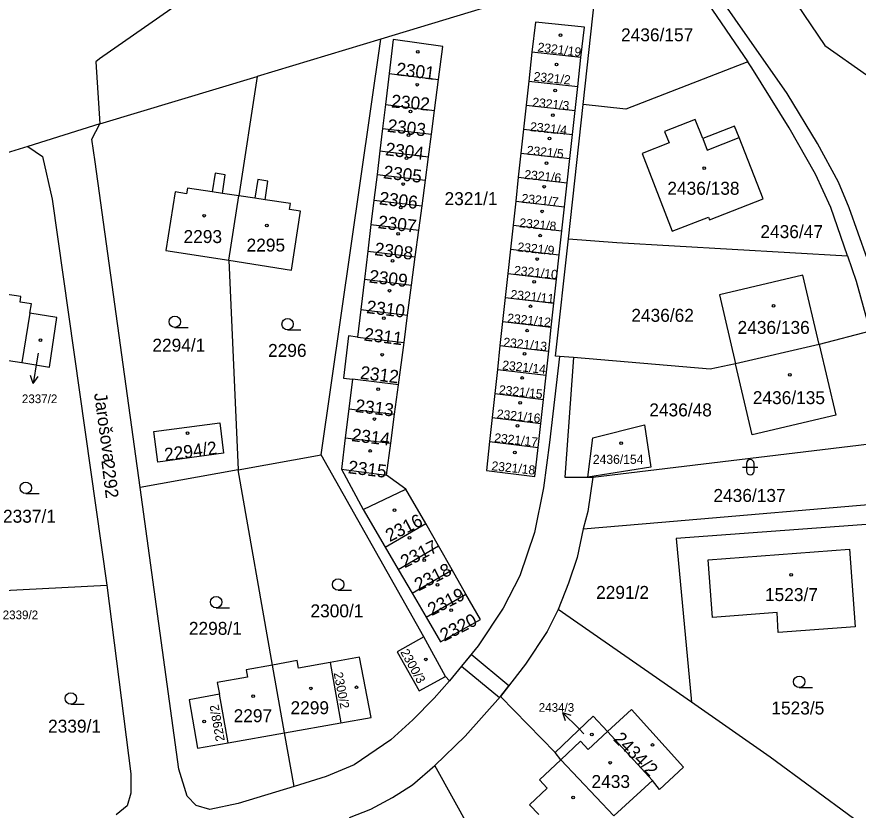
# Model space of a CAD drawing. Extents: x -869103 to -863415, y -1015889 to -1012477.
# Drawn here: x -865985.1 to -865874.6, y -1014949 to -1014844.8 of the extents above; entities that cross this region are included whole.
import ezdxf

# ---------------------------------------------------------------- set-up
doc = ezdxf.new("R2010")
doc.units = 0
for name, color, linetype in [('Hranice parcel', 7, 'Continuous'), ('Parcelní čísla', 7, 'Continuous'), ('Pop  PČ popisy', 7, 'Continuous'), ('Vnitřní kresba', 7, 'Continuous'), ('Věcná břemena k části', 7, 'Continuous'), ('Značky budov', 7, 'Continuous'), ('Značky kultur', 7, 'Continuous')]:
    doc.layers.add(name, color=color, linetype=linetype)

msp = doc.modelspace()

# ---------------------------------------------------------------- linework, layer by layer
at = {"layer": 'Hranice parcel'}
for p, q in [((-865897.67, -1014838.1), (-865889.07, -1014850.69)), ((-865910.7, -1014856.3), (-865908.85, -1014839.39)), ((-865937.26, -1014847.73), (-865953.5, -1014852.65)), ((-865945.11, -1014902.29), (-865937.26, -1014847.73)), ((-865917.43, -1014849.45), (-865917.84, -1014853.24)), ((-865910.98, -1014850.15), (-865917.43, -1014849.45)), ((-865911.4, -1014853.94), (-865910.98, -1014850.15)), ((-865889.07, -1014850.69), (-865905.1, -1014856.94)), ((-865974.18, -1014858.83), (-865953.5, -1014852.65)), ((-865953.5, -1014852.65), (-865955.9, -1014868.3)), ((-865936.16, -1014852.23), (-865936.66, -1014856.33)), ((-865936.16, -1014852.23), (-865929.67, -1014853.01)), ((-865930.21, -1014857.11), (-865929.67, -1014853.01)), ((-865917.84, -1014853.24), (-865918.18, -1014856.38)), ((-865917.84, -1014853.24), (-865911.4, -1014853.94)), ((-865911.74, -1014857.09), (-865911.4, -1014853.94)), ((-865936.66, -1014856.33), (-865937.04, -1014859.45)), ((-865936.66, -1014856.33), (-865930.21, -1014857.11)), ((-865912.63, -1014873.96), (-865910.7, -1014856.3)), ((-865905.1, -1014856.94), (-865910.7, -1014856.3)), ((-865930.62, -1014860.22), (-865930.21, -1014857.11)), ((-865918.18, -1014856.38), (-865918.53, -1014859.55)), ((-865918.18, -1014856.38), (-865911.74, -1014857.09)), ((-865912.09, -1014860.26), (-865911.74, -1014857.09)), ((-865974.18, -1014858.83), (-865983.6, -1014861.83)), ((-865937.04, -1014859.45), (-865937.39, -1014862.4)), ((-865937.04, -1014859.45), (-865930.62, -1014860.22)), ((-865918.53, -1014859.55), (-865918.87, -1014862.69)), ((-865918.53, -1014859.55), (-865912.09, -1014860.26)), ((-865931.01, -1014863.17), (-865930.62, -1014860.22)), ((-865912.44, -1014863.42), (-865912.09, -1014860.26)), ((-865983.6, -1014861.83), (-865988.7, -1014863.37)), ((-865937.39, -1014862.4), (-865937.76, -1014865.48)), ((-865937.39, -1014862.4), (-865931.01, -1014863.17)), ((-865918.87, -1014862.69), (-865919.21, -1014865.86)), ((-865918.87, -1014862.69), (-865912.44, -1014863.42)), ((-865931.41, -1014866.25), (-865931.01, -1014863.17)), ((-865912.79, -1014866.59), (-865912.44, -1014863.42)), ((-865937.76, -1014865.48), (-865938.17, -1014868.87)), ((-865937.76, -1014865.48), (-865931.41, -1014866.25)), ((-865931.85, -1014869.63), (-865931.41, -1014866.25)), ((-865919.21, -1014865.86), (-865919.55, -1014869.01)), ((-865919.21, -1014865.86), (-865912.79, -1014866.59)), ((-865913.13, -1014869.74), (-865912.79, -1014866.59)), ((-865964.26, -1014867.77), (-865965.48, -1014875.48)), ((-865957.22, -1014876.77), (-865955.9, -1014868.3)), ((-865938.17, -1014868.87), (-865938.56, -1014872.07)), ((-865938.17, -1014868.87), (-865931.85, -1014869.63)), ((-865919.55, -1014869.01), (-865919.9, -1014872.17)), ((-865919.55, -1014869.01), (-865913.13, -1014869.74)), ((-865932.27, -1014872.83), (-865931.85, -1014869.63)), ((-865913.48, -1014872.91), (-865913.13, -1014869.74)), ((-865938.56, -1014872.07), (-865938.98, -1014875.56)), ((-865938.56, -1014872.07), (-865932.27, -1014872.83)), ((-865932.73, -1014876.31), (-865932.27, -1014872.83)), ((-865919.9, -1014872.17), (-865920.24, -1014875.32)), ((-865919.9, -1014872.17), (-865913.48, -1014872.91)), ((-865913.83, -1014876.06), (-865913.48, -1014872.91)), ((-865912.63, -1014873.96), (-865906.27, -1014874.42)), ((-865906.27, -1014874.42), (-865875.95, -1014876.17)), ((-865965.48, -1014875.48), (-865957.22, -1014876.77)), ((-865938.98, -1014875.56), (-865939.42, -1014879.26)), ((-865938.98, -1014875.56), (-865932.73, -1014876.31)), ((-865920.24, -1014875.32), (-865920.58, -1014878.48)), ((-865920.24, -1014875.32), (-865913.83, -1014876.06)), ((-865914.17, -1014879.23), (-865913.83, -1014876.06)), ((-865957.22, -1014876.77), (-865955.98, -1014904.26)), ((-865933.22, -1014880.01), (-865932.73, -1014876.31)), ((-865939.42, -1014879.26), (-865939.9, -1014883.24)), ((-865939.42, -1014879.26), (-865933.22, -1014880.01)), ((-865920.58, -1014878.48), (-865920.92, -1014881.63)), ((-865920.58, -1014878.48), (-865914.17, -1014879.23)), ((-865914.52, -1014882.38), (-865914.17, -1014879.23)), ((-865933.74, -1014883.98), (-865933.22, -1014880.01)), ((-865920.92, -1014881.63), (-865921.27, -1014884.79)), ((-865920.92, -1014881.63), (-865914.52, -1014882.38)), ((-865983.35, -1014883.69), (-865983.15, -1014882.49)), ((-865914.87, -1014885.55), (-865914.52, -1014882.38)), ((-865983.35, -1014883.69), (-865984.42, -1014890.18)), ((-865939.9, -1014883.24), (-865940.34, -1014886.84)), ((-865939.9, -1014883.24), (-865933.74, -1014883.98)), ((-865934.21, -1014887.58), (-865933.74, -1014883.98)), ((-865921.27, -1014884.79), (-865921.61, -1014887.94)), ((-865921.27, -1014884.79), (-865914.87, -1014885.55)), ((-865915.21, -1014888.7), (-865914.87, -1014885.55)), ((-865872.99, -1014886.08), (-865879.69, -1014887.8)), ((-865940.34, -1014886.84), (-865934.21, -1014887.58)), ((-865934.94, -1014893.1), (-865934.21, -1014887.58)), ((-865921.61, -1014887.94), (-865921.95, -1014891.11)), ((-865921.61, -1014887.94), (-865915.21, -1014888.7)), ((-865879.69, -1014887.8), (-865890.66, -1014890.37)), ((-865992.67, -1014888.96), (-865984.42, -1014890.18)), ((-865915.56, -1014891.87), (-865915.21, -1014888.7)), ((-865913.79, -1014889.4), (-865915.12, -1014900.67)), ((-865911.96, -1014889.55), (-865913.79, -1014889.4)), ((-865893.99, -1014891.04), (-865911.96, -1014889.55)), ((-865890.66, -1014890.37), (-865893.99, -1014891.04)), ((-865921.95, -1014891.11), (-865922.29, -1014894.25)), ((-865921.95, -1014891.11), (-865915.56, -1014891.87)), ((-865941, -1014892.37), (-865941.47, -1014896.25)), ((-865934.94, -1014893.1), (-865941, -1014892.37)), ((-865915.91, -1014895.03), (-865915.56, -1014891.87)), ((-865935.45, -1014896.98), (-865934.94, -1014893.1)), ((-865922.29, -1014894.25), (-865922.64, -1014897.42)), ((-865922.29, -1014894.25), (-865915.91, -1014895.03)), ((-865916.26, -1014898.2), (-865915.91, -1014895.03)), ((-865941.47, -1014896.25), (-865941.93, -1014900.06)), ((-865941.47, -1014896.25), (-865935.45, -1014896.98)), ((-865935.95, -1014900.78), (-865935.45, -1014896.98)), ((-865922.64, -1014897.42), (-865922.98, -1014900.56)), ((-865922.64, -1014897.42), (-865916.26, -1014898.2)), ((-865916.6, -1014901.35), (-865916.26, -1014898.2)), ((-865941.93, -1014900.06), (-865942.43, -1014904.19)), ((-865941.93, -1014900.06), (-865935.95, -1014900.78)), ((-865909.43, -1014905.22), (-865870.37, -1014900.52)), ((-865936.5, -1014904.97), (-865935.95, -1014900.78)), ((-865922.98, -1014900.56), (-865923.39, -1014904.35)), ((-865922.98, -1014900.56), (-865916.6, -1014901.35)), ((-865917.02, -1014905.14), (-865916.6, -1014901.35)), ((-865955.98, -1014904.26), (-865945.11, -1014902.29)), ((-865931.59, -1014926.2), (-865945.11, -1014902.29)), ((-865955.98, -1014904.26), (-865968.85, -1014906.59)), ((-865951.47, -1014929.91), (-865955.98, -1014904.26)), ((-865942.43, -1014904.19), (-865936.5, -1014904.97)), ((-865942.43, -1014904.19), (-865939.56, -1014909.47)), ((-865923.39, -1014904.35), (-865917.02, -1014905.14)), ((-865933.96, -1014906.81), (-865936.5, -1014904.97)), ((-865910.08, -1014905.24), (-865909.43, -1014905.22)), ((-865931.37, -1014911.33), (-865933.96, -1014906.81)), ((-865939.56, -1014909.47), (-865936.68, -1014914.42)), ((-865936.68, -1014914.42), (-865931.37, -1014911.33)), ((-865929.69, -1014914.27), (-865931.37, -1014911.33)), ((-865936.68, -1014914.42), (-865934.97, -1014917.35)), ((-865934.97, -1014917.35), (-865929.69, -1014914.27)), ((-865927.9, -1014917.42), (-865929.69, -1014914.27)), ((-865934.97, -1014917.35), (-865933.15, -1014920.48)), ((-865933.15, -1014920.48), (-865927.9, -1014917.42)), ((-865926.08, -1014920.59), (-865927.9, -1014917.42)), ((-865989.89, -1014920.3), (-865973.25, -1014919.44)), ((-865933.15, -1014920.48), (-865931.31, -1014923.64)), ((-865931.31, -1014923.64), (-865926.08, -1014920.59)), ((-865924.17, -1014923.93), (-865926.08, -1014920.59)), ((-865896.46, -1014934.8), (-865913.96, -1014922.6)), ((-865931.31, -1014923.64), (-865929.43, -1014926.86)), ((-865929.43, -1014926.86), (-865924.17, -1014923.93)), ((-865928.77, -1014931.41), (-865931.59, -1014926.2)), ((-865951.47, -1014929.91), (-865954.95, -1014930.54)), ((-865948.24, -1014929.32), (-865951.47, -1014929.91)), ((-865949.91, -1014938.82), (-865951.47, -1014929.91)), ((-865943.92, -1014929.56), (-865942.51, -1014937.5)), ((-865928.24, -1014932), (-865928.77, -1014931.41)), ((-865958.74, -1014932.21), (-865958.44, -1014933.75)), ((-865957.31, -1014940.13), (-865958.44, -1014933.75)), ((-865921.53, -1014934.04), (-865914.36, -1014941.38)), ((-865949.91, -1014938.82), (-865942.51, -1014937.5)), ((-865957.31, -1014940.13), (-865949.91, -1014938.82)), ((-865948.65, -1014945.87), (-865949.91, -1014938.82)), ((-865907.5, -1014938.62), (-865901.6, -1014945.08)), ((-865913.62, -1014942.37), (-865914.36, -1014941.38)), ((-865906.68, -1014949.7), (-865913.62, -1014942.37)), ((-865911.01, -1014977.78), (-865930.15, -1014943.08)), ((-865901.6, -1014945.08), (-865906.68, -1014949.7)), ((-865917.74, -1014948.26), (-865916.51, -1014949.55))]:
    msp.add_line(p, q, dxfattribs=at)
for points in [[(-865903.99, -1014801.21), (-865903.82, -1014807.08), (-865902.27, -1014812.78), (-865899.92, -1014817.56), (-865878.94, -1014848.57), (-865873.46, -1014852.43), (-865872.76, -1014853.29), (-865871.24, -1014855.85), (-865869.22, -1014859.84), (-865865.79, -1014868.1), (-865863.34, -1014875.1), (-865860.16, -1014885.9), (-865859.27, -1014890.27), (-865860.98, -1014894.63), (-865859.81, -1014901.26)], [(-865920.17, -1014812.66), (-865974.22, -1014850.33), (-865974.69, -1014850.7), (-865974.18, -1014858.83)], [(-865910.03, -1015019.74), (-865883.26, -1014977.06), (-865877.67, -1014965.8), (-865874.51, -1014957.6), (-865869.78, -1014943.82), (-865868.41, -1014937.89), (-865867.05, -1014924.5), (-865866.9, -1014916.02), (-865867.84, -1014900.13), (-865869.01, -1014893.91), (-865870.96, -1014884.88), (-865873.39, -1014876.51), (-865875.77, -1014869.87), (-865877.14, -1014866.5), (-865879.9, -1014861.42), (-865883.88, -1014854.85), (-865897.57, -1014835.31)], [(-865900.32, -1014836.52), (-865912.08, -1014840.07), (-865937.26, -1014847.73)], [(-865910.98, -1014850.15), (-865910.53, -1014846.14), (-865916.95, -1014845.49), (-865917.43, -1014849.45)], [(-865929.67, -1014853.01), (-865929.1, -1014848.68), (-865935.63, -1014847.79), (-865936.16, -1014852.23)], [(-865875.95, -1014876.17), (-865878.16, -1014869.85), (-865880.18, -1014865.44), (-865883.63, -1014859.37), (-865888.53, -1014851.48), (-865889.07, -1014850.69)], [(-865890.8, -1014859.15), (-865894.97, -1014860.78), (-865895.96, -1014858.26), (-865900, -1014859.86), (-865899.41, -1014861.34), (-865902.93, -1014862.74), (-865898.98, -1014872.94), (-865894.24, -1014871.09), (-865894.09, -1014871.46), (-865887.06, -1014868.71), (-865890.21, -1014860.66), (-865890.8, -1014859.15)], [(-865968.85, -1014906.59), (-865974.76, -1014863.84), (-865975.2, -1014860.85), (-865974.18, -1014858.83)], [(-865983.6, -1014861.83), (-865981.69, -1014863.14), (-865980.4, -1014868.75), (-865973.25, -1014919.44)], [(-865955.9, -1014868.3), (-865958.04, -1014867.98), (-865957.68, -1014865.53), (-865959.02, -1014865.32), (-865959.39, -1014867.77), (-865962.67, -1014867.28), (-865962.79, -1014868.06), (-865964.26, -1014867.77)], [(-865947.83, -1014870.32), (-865949.24, -1014870.1), (-865949.12, -1014869.32), (-865952.46, -1014868.82), (-865952.09, -1014866.36), (-865953.43, -1014866.15), (-865953.8, -1014868.61), (-865955.9, -1014868.3)], [(-865957.22, -1014876.77), (-865948.97, -1014878.06), (-865947.83, -1014870.32)], [(-865913.79, -1014889.4), (-865914.31, -1014889.35), (-865912.63, -1014873.96)], [(-865875.95, -1014876.17), (-865874.84, -1014879.51), (-865873.33, -1014884.9), (-865872.99, -1014886.08)], [(-865983.15, -1014882.49), (-865984.64, -1014882.26), (-865984.53, -1014881.51), (-865987.8, -1014881.02), (-865987.49, -1014878.94), (-865988.9, -1014878.73), (-865989.21, -1014880.81), (-865991.3, -1014880.5)], [(-865879.69, -1014887.8), (-865881.83, -1014878.73), (-865892.79, -1014881.29), (-865890.66, -1014890.37)], [(-865984.42, -1014890.18), (-865980.78, -1014890.78), (-865979.82, -1014884.28), (-865983.35, -1014883.69)], [(-865940.34, -1014886.84), (-865941.49, -1014886.7), (-865942.15, -1014892.23), (-865941, -1014892.37)], [(-865879.69, -1014887.8), (-865877.49, -1014897.11), (-865888.48, -1014899.68), (-865890.66, -1014890.37)], [(-865911.96, -1014889.55), (-865913.11, -1014905.22), (-865910.08, -1014905.24)], [(-865967.08, -1014899.25), (-865958.41, -1014898.11), (-865957.94, -1014902.09), (-865966.55, -1014903.27), (-865967.08, -1014899.25)], [(-865910.08, -1014905.24), (-865909.42, -1014900.08), (-865902.62, -1014898.35), (-865901.81, -1014903.94), (-865910.08, -1014905.24)], [(-865915.12, -1014900.67), (-865915.88, -1014906.66), (-865917.08, -1014912.49), (-865919, -1014918.18), (-865921.21, -1014922.46), (-865924.48, -1014927.38), (-865928.24, -1014932)], [(-865909.43, -1014905.22), (-865910.07, -1014909.77), (-865910.69, -1014912.01)], [(-865948.65, -1014945.87), (-865956.01, -1014948.08), (-865959.73, -1014948.89), (-865961.52, -1014948.35), (-865962.69, -1014947.13), (-865963.77, -1014943.58), (-865968.85, -1014906.59)], [(-865910.69, -1014912.01), (-865900.34, -1014911.13), (-865869.67, -1014908.51)], [(-865869.62, -1014925.8), (-865872.89, -1014911.42), (-865898.49, -1014913.3), (-865896.46, -1014934.8)], [(-865910.69, -1014912.01), (-865911.49, -1014915.77), (-865912.62, -1014919.15), (-865913.96, -1014922.6)], [(-865893.7, -1014923.66), (-865894.26, -1014916.08), (-865875.71, -1014914.71), (-865874.96, -1014924.88), (-865885.06, -1014925.63), (-865885.2, -1014923.03), (-865893.7, -1014923.66)], [(-865973.25, -1014919.44), (-865970.1, -1014944.2), (-865970.07, -1014946.72)], [(-865913.96, -1014922.6), (-865915.41, -1014925.52), (-865918.25, -1014929.81), (-865921.53, -1014934.04)], [(-865931.59, -1014926.2), (-865935.1, -1014928.19), (-865932.21, -1014933.3), (-865928.77, -1014931.41)], [(-865942.51, -1014937.5), (-865938.54, -1014936.8), (-865940.05, -1014928.87), (-865943.92, -1014929.56)], [(-865943.92, -1014929.56), (-865948.06, -1014930.3), (-865948.24, -1014929.32)], [(-865954.95, -1014930.54), (-865954.78, -1014931.49), (-865958.74, -1014932.21)], [(-865928.24, -1014932), (-865930.25, -1014934.26), (-865933.06, -1014937.12)], [(-865958.44, -1014933.75), (-865962.45, -1014934.46), (-865961.32, -1014940.84), (-865957.31, -1014940.13)], [(-865930.15, -1014943.08), (-865926.2, -1014939.25), (-865921.53, -1014934.04)], [(-865907.5, -1014938.62), (-865904.35, -1014935.76), (-865897.51, -1014943.3), (-865900.64, -1014946.23), (-865901.6, -1014945.08)], [(-865875.2, -1014950.06), (-865886.13, -1014942), (-865896.46, -1014934.8)], [(-865914.36, -1014941.38), (-865909.38, -1014936.64), (-865907.5, -1014938.62)], [(-865933.06, -1014937.12), (-865935.93, -1014939.71), (-865940.78, -1014943.01)], [(-865907.5, -1014938.62), (-865910.01, -1014940.98), (-865911.02, -1014939.91), (-865913.62, -1014942.37)], [(-865913.62, -1014942.37), (-865916.42, -1014945), (-865915.41, -1014946.07), (-865917.74, -1014948.26)], [(-865940.78, -1014943.01), (-865944.45, -1014944.53), (-865948.65, -1014945.87)], [(-865941.37, -1014949.93), (-865938.55, -1014948.84), (-865935.72, -1014947.32), (-865933.1, -1014945.62), (-865930.15, -1014943.08)], [(-865970.07, -1014946.72), (-865970.58, -1014948.4), (-865972.03, -1014949.58)]]:
    msp.add_lwpolyline(points, dxfattribs=at)
at = {"layer": 'Pop  PČ popisy'}
for p, q in [((-865982.28, -1014888.94), (-865982.45, -1014889.98)), ((-865982.45, -1014889.98), (-865982.92, -1014892.94)), ((-865982.92, -1014892.94), (-865983.26, -1014891.88)), ((-865982.92, -1014892.94), (-865982.27, -1014892.03)), ((-865911.26, -1014938.25), (-865913.38, -1014936.13)), ((-865913.38, -1014936.13), (-865912.32, -1014936.48)), ((-865913.38, -1014936.13), (-865913.03, -1014937.19)), ((-865910.58, -1014938.93), (-865911.26, -1014938.25))]:
    msp.add_line(p, q, dxfattribs=at)
at = {"layer": 'Vnitřní kresba'}
for p, q in [((-865894.38, -1014862.29), (-865890.21, -1014860.66)), ((-865894.97, -1014860.78), (-865894.38, -1014862.29)), ((-865958.04, -1014867.98), (-865959.39, -1014867.77)), ((-865952.46, -1014868.82), (-865953.8, -1014868.61)), ((-865939.56, -1014909.47), (-865933.96, -1014906.81))]:
    msp.add_line(p, q, dxfattribs=at)
at = {"layer": 'Věcná břemena k části'}
msp.add_lwpolyline([(-865926.66, -1014930.06), (-865921.67, -1014934.19), (-865921.53, -1014934.04), (-865920.44, -1014932.63), (-865925.4, -1014928.51)], close=True, dxfattribs=at)
at = {"layer": 'Značky budov'}
for centre in [(-865913.67, -1014847.2), (-865932.42, -1014849.39), (-865914.17, -1014851.06), (-865932.47, -1014853.71), (-865914.37, -1014854.46), (-865933.36, -1014857.23), (-865914.68, -1014857.72), (-865933.62, -1014860.34), (-865915.11, -1014860.78), (-865933.89, -1014863.37), (-865915.49, -1014864.02), (-865894.78, -1014864.68), (-865934.33, -1014866.75), (-865915.81, -1014867.1), (-865934.65, -1014869.83), (-865916.09, -1014870.34), (-865960.45, -1014870.91), (-865952.24, -1014872.2), (-865935, -1014873.3), (-865916.32, -1014873.53), (-865935.71, -1014876.85), (-865916.74, -1014876.6), (-865917.12, -1014879.59), (-865936.11, -1014880.76), (-865917.6, -1014882.81), (-865885.67, -1014882.75), (-865936.87, -1014884.36), (-865918.06, -1014886), (-865981.97, -1014887.26), (-865937.09, -1014889.16), (-865918.37, -1014889.06), (-865883.55, -1014891.8), (-865918.7, -1014892.22), (-865937.62, -1014893.7), (-865918.96, -1014895.48), (-865938.11, -1014897.61), (-865919.32, -1014898.49), (-865962.63, -1014899.47), (-865938.65, -1014901.8), (-865905.69, -1014900.79), (-865919.66, -1014901.99), (-865935.46, -1014909.57), (-865933.49, -1014913.21), (-865931.55, -1014916.15), (-865883.36, -1014918.07), (-865929.81, -1014919.37), (-865928.03, -1014922.7), (-865931.34, -1014929.16), (-865946.43, -1014932.97), (-865940.45, -1014932.83), (-865954.02, -1014933.98), (-865960.46, -1014937.33), (-865909.55, -1014939.03), (-865901.57, -1014940.4), (-865907.13, -1014942.73), (-865912.02, -1014947.29)]:
    msp.add_circle(centre, 0.175, dxfattribs=at)
at = {"layer": 'Značky kultur'}
for p, q in [((-865964.31, -1014885.58), (-865962.56, -1014885.58)), ((-865949.5, -1014885.9), (-865947.75, -1014885.9)), ((-865889.25, -1014903.44), (-865889.25, -1014904.44)), ((-865888.25, -1014904.44), (-865888.25, -1014903.44)), ((-865889.75, -1014903.94), (-865887.75, -1014903.94)), ((-865983.89, -1014907.39), (-865982.14, -1014907.39)), ((-865942.87, -1014920.09), (-865941.12, -1014920.09)), ((-865958.88, -1014922.39), (-865957.13, -1014922.39)), ((-865882.31, -1014932.85), (-865880.56, -1014932.85)), ((-865977.97, -1014935.04), (-865976.22, -1014935.04))]:
    msp.add_line(p, q, dxfattribs=at)
for centre in [(-865964.31, -1014884.83), (-865949.5, -1014885.15), (-865983.89, -1014906.64), (-865942.87, -1014919.34), (-865958.88, -1014921.64), (-865882.31, -1014932.1), (-865977.97, -1014934.29)]:
    msp.add_circle(centre, 0.75, dxfattribs=at)
for centre, start, end in [((-865888.75, -1014903.44), 0, 180), ((-865888.75, -1014904.44), 180, 359.9879)]:
    msp.add_arc(centre, 0.5, start, end, dxfattribs=at)

# ---------------------------------------------------------------- texts
at = {"layer": 'Parcelní čísla'}
for s, height, p in [('2436/157', 1.7, (-865905.71, -1014848.01)), ('2436/138', 1.7, (-865899.63, -1014868.16)), ('2321/1', 1.7, (-865928.89, -1014869.52)), ('2293', 1.7, (-865963.17, -1014874.5)), ('2436/47', 1.7, (-865887.41, -1014873.85)), ('2295', 1.7, (-865954.89, -1014875.62)), ('2436/62', 1.7, (-865904.36, -1014884.84)), ('2436/136', 1.7, (-865890.41, -1014886.43)), ('2294/1', 1.7, (-865967.26, -1014888.76)), ('2296', 1.7, (-865952.07, -1014889.45)), ('2436/135', 1.7, (-865888.41, -1014895.65)), ('2337/2', 1.139, (-865984.4, -1014895.52)), ('2436/48', 1.7, (-865902, -1014897.26)), ('2436/154', 1.19, (-865909.41, -1014903.49)), ('2436/137', 1.7, (-865893.58, -1014908.49)), ('2337/1', 1.7, (-865986.88, -1014911.22)), ('2291/2', 1.7, (-865908.99, -1014921.22)), ('1523/7', 1.7, (-865886.81, -1014921.51)), ('2300/1', 1.7, (-865946.5, -1014923.64)), ('2339/2', 1.139, (-865986.92, -1014923.89)), ('2298/1', 1.7, (-865962.47, -1014925.94)), ('2299', 1.7, (-865949.12, -1014936.36)), ('1523/5', 1.7, (-865885.97, -1014936.4)), ('2297', 1.7, (-865956.59, -1014937.41)), ('2434/3', 1.139, (-865916.52, -1014936.05)), ('2339/1', 1.7, (-865980.96, -1014938.78)), ('2433', 1.7, (-865909.59, -1014946.05))]:
    msp.add_text(s, height=height, dxfattribs=at).set_placement(p)
for s, height, rotation, p in [('2321/19', 1.19, 353, (-865916.73, -1014849.34)), ('2301', 1.7, 353, (-865935.31, -1014852.46)), ('2321/2', 1.19, 354, (-865917.24, -1014853.19)), ('2302', 1.7, 355, (-865935.94, -1014856.69)), ('2321/3', 1.19, 354, (-865917.42, -1014856.58)), ('2303', 1.7, 353, (-865936.47, -1014859.89)), ('2321/4', 1.19, 354, (-865917.71, -1014859.79)), ('2304', 1.7, 353, (-865936.73, -1014862.97)), ('2321/5', 1.19, 354, (-865918.15, -1014862.89)), ('2305', 1.7, 353, (-865937, -1014865.99)), ('2321/6', 1.19, 354, (-865918.47, -1014866.07)), ('2306', 1.7, 353, (-865937.54, -1014869.42)), ('2321/7', 1.19, 354, (-865918.83, -1014869.2)), ('2307', 1.7, 353, (-865937.71, -1014872.54)), ('2321/8', 1.19, 354, (-865919.12, -1014872.41)), ('2308', 1.7, 353, (-865938.16, -1014876.09)), ('2321/9', 1.19, 354, (-865919.37, -1014875.58)), ('2309', 1.7, 353, (-865938.87, -1014879.68)), ('2321/10', 1.19, 354, (-865919.81, -1014878.65)), ('2321/11', 1.19, 354, (-865920.28, -1014881.82)), ('2310', 1.7, 353, (-865939.22, -1014883.69)), ('2321/12', 1.19, 354, (-865920.71, -1014884.92)), ('2311', 1.7, 353, (-865939.54, -1014887.3)), ('2321/13', 1.19, 354, (-865921.22, -1014888.09)), ('2321/14', 1.19, 354, (-865921.36, -1014891.09)), ('2312', 1.7, 353, (-865940.03, -1014892.31)), ('2321/15', 1.19, 354, (-865921.8, -1014894.33)), ('2313', 1.7, 353, (-865940.69, -1014896.67)), ('2321/16', 1.19, 354, (-865922.08, -1014897.51)), ('2314', 1.7, 353, (-865941.18, -1014900.5)), ('2294/2', 1.7, 8, (-865965.57, -1014903.15)), ('2321/17', 1.19, 354, (-865922.41, -1014900.64)), ('2292', 1.7, 277, (-865973.97, -1014903.08)), ('2315', 1.7, 353, (-865941.63, -1014904.72)), ('2321/18', 1.19, 354, (-865922.77, -1014904.32)), ('2316', 1.7, 27, (-865936.1, -1014913.78)), ('2317', 1.7, 27, (-865934.13, -1014917.22)), ('2318', 1.7, 27, (-865932.31, -1014920.24)), ('2319', 1.7, 27, (-865930.57, -1014923.49)), ('2320', 1.7, 27, (-865928.95, -1014926.86)), ('2300/3', 1.19, 299, (-865934.73, -1014928.2)), ('2300/2', 1.19, 281, (-865943.46, -1014930.95)), ('2298/2', 1.19, 100, (-865957.74, -1014939.82)), ('2434/2', 1.7, 315, (-865906.82, -1014939.72))]:
    msp.add_text(s, height=height, rotation=rotation, dxfattribs=at).set_placement(p)
at = {"layer": 'Pop  PČ popisy'}
msp.add_text('Jarošova', height=1.7, rotation=278, dxfattribs=at).set_placement((-865974.93, -1014894.28))

doc.saveas('drawing.dxf')
